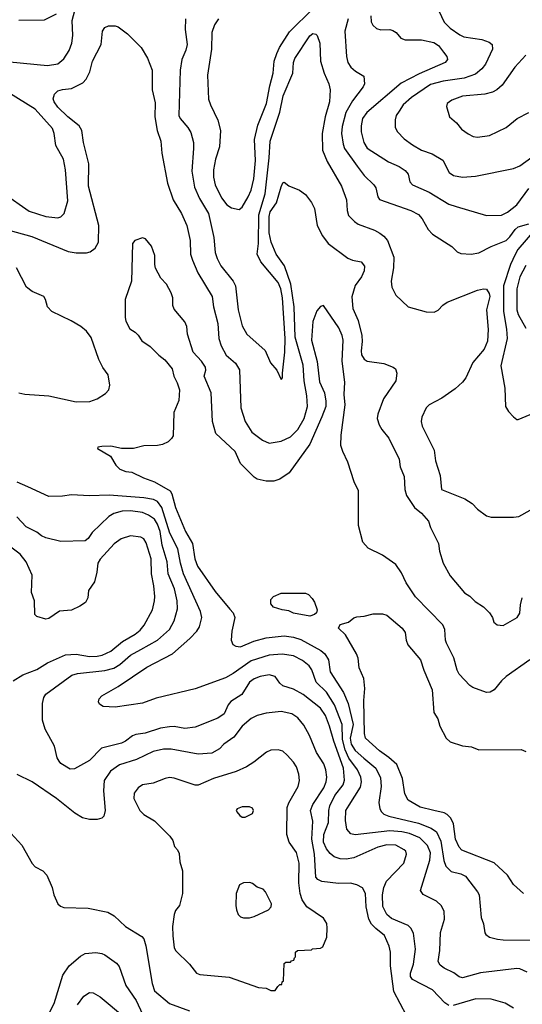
# Model space of a CAD drawing. Extents: x 997026 to 1115308, y 536381 to 619039.
# Tile 269 of 484: x 1070581 to 1073912, y 546909 to 553440. Entities that reach past the tile are written whole.
import ezdxf

# ---------------------------------------------------------------- set-up
doc = ezdxf.new("R2010")
doc.units = 0

msp = doc.modelspace()

# ---------------------------------------------------------------- linework, layer by layer
at = {"layer": '0CON20XD'}
for points in [[(1070515, 553160), (1070765, 553135.3), (1070835, 553147.7), (1070875, 553179.4), (1070909.6, 553235), (1070927.7, 553285), (1070933.3, 553335), (1070930, 553435), (1070952.7, 553525)], [(1070575, 553436.9), (1070745, 553440), (1070825, 553478.6)], [(1071898, 553445), (1071871.4, 553405), (1071854.4, 553355), (1071853.1, 553245), (1071827, 553073), (1071833.6, 552913.6), (1071845.6, 552875), (1071894.6, 552774.6), (1071911.8, 552705), (1071906.3, 552596.3), (1071879.6, 552515), (1071865.4, 552445), (1071865.4, 552395), (1071877.9, 552345), (1071918.8, 552258.8), (1071955, 552211.9), (1071985, 552191.9), (1072035, 552180.8), (1072055, 552195.8), (1072096.2, 552265), (1072115, 552310), (1072132.5, 552385), (1072143.7, 552505), (1072138.4, 552645), (1072158.9, 552741.1), (1072217.2, 552885), (1072239.1, 553000.9), (1072262.3, 553085), (1072266.9, 553165), (1072284.7, 553215.3), (1072303.6, 553256.4), (1072369.9, 553360.1), (1072526.7, 553513.3)], [(1072908.1, 553465), (1072910, 553425), (1072922.6, 553402.6), (1072945, 553382.5), (1072975, 553372.5), (1073035, 553374.4), (1073055, 553368.9), (1073075.4, 553355.4), (1073107.3, 553317.3), (1073135, 553305.5), (1073245, 553305.4), (1073325, 553289.2), (1073357.8, 553267.8), (1073391.1, 553225), (1073411.4, 553195), (1073415.8, 553175), (1073400.8, 553155), (1073228.8, 553081.2), (1073110.3, 553019.7), (1072882.7, 552825), (1072853.8, 552785), (1072843.9, 552735), (1072844.6, 552695.4), (1072862.3, 552625), (1072885, 552588.9), (1073025, 552497.1), (1073095.3, 552465.3), (1073135, 552440), (1073155.8, 552415), (1073167.5, 552365), (1073184, 552345), (1073295, 552297.1), (1073425, 552217.5), (1073475, 552201.1), (1073675, 552142.2), (1073775, 552144.5), (1073815, 552164.5), (1073875, 552213.1), (1073955, 552321.1)], [(1073359.1, 553499.1), (1073395, 553424.5), (1073434.4, 553384.4), (1073499, 553339), (1073525, 553327.3), (1073645, 553308.2), (1073691.7, 553291.7), (1073713.3, 553275), (1073715.8, 553245), (1073668.5, 553145), (1073644.4, 553115), (1073601.8, 553078.2), (1073527.9, 553052.1), (1073387.5, 553032.5), (1073305, 553010.2), (1073177.8, 552925), (1073122.5, 552875), (1073096.5, 552833.5), (1073077.5, 552805), (1073070.5, 552775), (1073070.6, 552725), (1073085.5, 552695.5), (1073129.8, 552649.8), (1073185, 552608.9), (1073243.8, 552575), (1073315, 552549.4), (1073385, 552509.2), (1073426.6, 552426.6), (1073456.9, 552406.9), (1073515, 552395.4), (1073602.6, 552402.6), (1073855, 552453.5), (1073895, 552471.5), (1074015, 552556.9)], [(1070495, 552048), (1070662, 552002), (1070903, 551903), (1070955, 551892.7), (1071025, 551894.4), (1071048.9, 551901.1), (1071080.8, 551925), (1071104.3, 551965), (1071106.7, 552075), (1071038.2, 552335), (1071038.5, 552485), (1071003.5, 552625), (1070993.5, 552705), (1070976.6, 552736.6), (1070901.4, 552795), (1070835, 552860), (1070810, 552895), (1070804.1, 552915.9), (1070812, 552945), (1070835, 552967.5), (1070865, 552977.5), (1070925, 552984), (1070999.1, 553020.9), (1071022, 553045), (1071046.9, 553093.1), (1071064.2, 553165), (1071122, 553275), (1071130, 553365), (1071145, 553387.5), (1071170.7, 553399.3), (1071215, 553400), (1071235, 553393.3), (1071295.8, 553345.8), (1071385.8, 553255.8), (1071428, 553185), (1071460, 553105), (1071460, 552975), (1071478.8, 552888.8), (1071477.8, 552795), (1071493.3, 552705), (1071516.5, 552635), (1071524.3, 552555), (1071560.8, 552355), (1071599.4, 552245), (1071653.3, 552155), (1071688.2, 552075), (1071710.4, 551975), (1071713.1, 551885), (1071725.8, 551845.8), (1071761.5, 551761.5), (1071856.5, 551605), (1071866.5, 551535), (1071893.6, 551425), (1071900.5, 551325), (1071916.5, 551276.5), (1071950.4, 551215), (1072010.9, 551160.9), (1072037.2, 551117.2), (1072046.5, 550865), (1072074.6, 550775), (1072119.1, 550705), (1072190.5, 550650.5), (1072235, 550632.2), (1072315, 550643.6), (1072375, 550673.8), (1072425, 550721.5), (1072465.9, 550795), (1072488.2, 550875), (1072485.3, 550945)], [(1071679.4, 553445), (1071678.2, 553375), (1071690.4, 553275), (1071682.9, 553237.1), (1071655.3, 553175), (1071644.2, 553105), (1071636.5, 552805), (1071645, 552784.2), (1071695, 552725.7), (1071715, 552691.2), (1071733.5, 552625), (1071733.1, 552585), (1071721.8, 552435), (1071738.8, 552328.8), (1071773.4, 552253.4), (1071832.1, 552155), (1071867.5, 551995), (1071876.1, 551896.1), (1071890, 551855), (1071915, 551807.1), (1071996.1, 551706.1), (1072010.5, 551675), (1072028.5, 551515), (1072055, 551410), (1072086, 551355), (1072208.6, 551245), (1072244, 551165), (1072286.1, 551116.1), (1072315, 551052.5), (1072322.5, 551065), (1072323.3, 551095), (1072338.6, 551235), (1072340.3, 551325), (1072322.6, 551595), (1072311.3, 551655), (1072295, 551696.9), (1072178.8, 551835), (1072154.6, 551885), (1072164.4, 551955.6), (1072166.7, 552145), (1072209.1, 552285), (1072235.6, 552524.4), (1072240.5, 552635), (1072304.4, 552825.6), (1072328.1, 552935), (1072392.5, 553085), (1072396.4, 553155), (1072405, 553182), (1072505, 553334), (1072525, 553349.2), (1072544.2, 553344.2), (1072553.8, 553335), (1072571.4, 553285), (1072574.5, 553164.5), (1072599.5, 553085), (1072631.1, 553015), (1072640, 552975), (1072634.5, 552895), (1072606, 552795), (1072585.4, 552685), (1072587.3, 552575), (1072618.4, 552498.4), (1072715, 552336.7), (1072747.8, 552245), (1072751.1, 552175), (1072761.4, 552141.4), (1072800.4, 552100.4), (1072824.6, 552084.6), (1072933.7, 552043.7), (1072968, 552025), (1072994.3, 552005), (1073019.2, 551975), (1073060, 551865), (1073059.2, 551795), (1073042.5, 551705), (1073048, 551665), (1073075, 551613.3), (1073155, 551536.2), (1073275, 551502.5), (1073328.8, 551501.2), (1073355, 551512.7), (1073385, 551546.7), (1073415, 551567.3), (1073614.5, 551645.5), (1073655, 551655.7), (1073675, 551652), (1073692.2, 551625), (1073696.1, 551605), (1073674.1, 551515), (1073686.7, 551385), (1073681.1, 551308.9), (1073660, 551255), (1073585, 551165.6), (1073537.1, 551065), (1073515.5, 551035), (1073467.6, 550992.4), (1073379.5, 550930.5), (1073296, 550885), (1073276, 550865), (1073245.8, 550804.2), (1073242.9, 550775), (1073249.2, 550745), (1073328.6, 550585), (1073336.9, 550515), (1073367.2, 550417.2), (1073376.7, 550325), (1073531.3, 550261.3), (1073580.6, 550230.6), (1073614.4, 550194.4), (1073675, 550150), (1073705, 550140), (1073855, 550140), (1073890, 550145), (1073965, 550186.2)], [(1072759.1, 553445), (1072736.7, 553365), (1072746.4, 553195), (1072756.5, 553155), (1072775, 553125.8), (1072807.9, 553097.9), (1072862.5, 553065), (1072865.8, 553015), (1072858.6, 552995), (1072787.4, 552902.6), (1072742.4, 552825), (1072718.2, 552731.8), (1072714.1, 552685), (1072724.7, 552615), (1072735, 552585.7), (1072817.8, 552467.8), (1072865, 552406.7), (1072929.4, 552345), (1072941.4, 552325), (1072954.2, 552265), (1072967, 552247), (1073174.6, 552174.6), (1073225, 552148.6), (1073249.5, 552119.5), (1073288.8, 552048.8), (1073317.6, 552017.6), (1073445, 551936), (1073480.9, 551900.9), (1073505, 551889.2), (1073574.4, 551884.4), (1073625, 551894.3), (1073705.4, 551934.6), (1073805.3, 551974.7), (1073830.7, 551999.3), (1073865, 552048.9), (1073885, 552065.5), (1073955, 552087.1)], [(1073935.6, 553205), (1073863.5, 553125), (1073778.6, 553005), (1073744.6, 552975.4), (1073715, 552960), (1073665, 552946.5), (1073515, 552932.7), (1073445, 552906.9), (1073414, 552885), (1073410, 552865), (1073430, 552795), (1073477, 552757), (1073510, 552715), (1073553.8, 552683.8), (1073586.3, 552666.3), (1073615, 552660.5), (1073695, 552670.9), (1073806, 552725), (1073878, 552785), (1073955.5, 552824.5)], [(1070475, 552288.5), (1070645, 552169.1), (1070755, 552133.6), (1070835, 552125.6), (1070855, 552132.9), (1070875.4, 552154.6), (1070900.6, 552239.4), (1070884.6, 552445), (1070871.2, 552515), (1070820.4, 552605), (1070810.4, 552685), (1070798.3, 552718.3), (1070685, 552847.2), (1070508.5, 552955)], [(1072485.3, 550945), (1072466.6, 551045), (1072459.2, 551149.2), (1072408.1, 551335), (1072400.2, 551535), (1072378.8, 551685), (1072336.9, 551806.9), (1072280.9, 551885), (1072247.2, 551965), (1072235.8, 552025.8), (1072233.9, 552135), (1072241.6, 552165), (1072282.4, 552225), (1072315, 552331.2), (1072325, 552357.5), (1072335, 552363.3), (1072365, 552338), (1072435, 552308.6), (1072475, 552281.4), (1072515, 552228), (1072535, 552188.8), (1072553.5, 552075), (1072587.4, 552007.4), (1072625.6, 551955), (1072755, 551859.4), (1072787.5, 551845), (1072845, 551834), (1072866.9, 551805), (1072865, 551773.3), (1072845.8, 551735), (1072803.7, 551676.3), (1072782.6, 551602.6), (1072788.5, 551525), (1072824, 551444), (1072849.7, 551345), (1072852, 551305), (1072843.6, 551243.6), (1072847.3, 551217.3), (1072865, 551188), (1072885, 551175.7), (1072995, 551158.8), (1073055.9, 551135.9), (1073072.5, 551125), (1073080, 551095), (1073073.3, 551045), (1072991.4, 550925), (1072955.6, 550824.4), (1072950.8, 550795), (1072963.2, 550753.2), (1072980.9, 550720.9), (1073028, 550665), (1073096, 550525), (1073104, 550475), (1073130.3, 550410.3), (1073134.4, 550325), (1073145.7, 550285), (1073197.5, 550205), (1073245, 550167.1), (1073290.8, 550115), (1073305, 550072.5), (1073356.2, 549965), (1073364, 549915), (1073388.6, 549835), (1073435, 549751.2), (1073528.8, 549638.8), (1073565.6, 549615.6), (1073600.9, 549580.9), (1073655, 549546.7), (1073695.9, 549505.9), (1073715.9, 549475.9), (1073723.9, 549443.9), (1073746.1, 549426.1), (1073785, 549422), (1073877.5, 549475), (1073895.4, 549504.6), (1073900.7, 549559.3), (1073912.5, 549605)], [(1073993.3, 552045), (1073883.5, 551915), (1073865, 551883.1), (1073833.9, 551816.1), (1073788, 551675), (1073786.7, 551505), (1073807.7, 551387.7), (1073812.2, 551325), (1073769.6, 551145), (1073796.2, 550995), (1073801.2, 550875), (1073820.9, 550840.9), (1073855, 550806.2), (1073875, 550788.8), (1073885, 550788), (1073965, 550822)], [(1073962.5, 549195), (1073806.2, 549083.8), (1073774.4, 549055), (1073725.4, 548994.6), (1073699.3, 548980.7), (1073675, 548978.1), (1073585, 549010), (1073564.3, 549025), (1073495, 549100), (1073480.9, 549125), (1073457.6, 549207.6), (1073410, 549305), (1073403.3, 549325), (1073398.5, 549395), (1073385.3, 549425.3), (1073205, 549612.5), (1073143.1, 549705), (1073112, 549772), (1073075, 549826), (1072985, 549888), (1072890, 549935), (1072856.2, 549975), (1072827.5, 550085), (1072825.7, 550315), (1072798.6, 550375), (1072756, 550506), (1072722.5, 550575), (1072710.5, 550615), (1072711.5, 550685), (1072738.2, 550885), (1072732.5, 550955), (1072736.6, 551035), (1072718.1, 551175), (1072724.6, 551315), (1072718.5, 551345), (1072695.4, 551395.4), (1072595, 551543.3), (1072575, 551536.7), (1072550.8, 551509.2), (1072525, 551437.5), (1072516.2, 551315), (1072552.9, 551172.9), (1072567.9, 551037.9), (1072600.9, 550965), (1072609.3, 550909.3), (1072610, 550875), (1072584.7, 550805), (1072504.8, 550625.2), (1072367.1, 550435), (1072305, 550392), (1072265, 550380), (1072215, 550380), (1072155, 550392.9), (1072135, 550406), (1072045.5, 550495.5), (1072008.8, 550575), (1071881.2, 550695), (1071860, 550775), (1071850, 550965), (1071804, 551075), (1071814, 551115), (1071812, 551135), (1071786, 551175), (1071730, 551235), (1071694, 551355), (1071689.2, 551405), (1071676, 551435), (1071605, 551520), (1071596.7, 551545), (1071596.2, 551595), (1071585, 551627.5), (1071553.3, 551685), (1071515.9, 551725.9), (1071482.3, 551792.3), (1071476.4, 551816.4), (1071476.2, 551875), (1071455, 551937.5), (1071415, 551986.7), (1071395, 551993.3), (1071345, 551976.2), (1071328.8, 551955), (1071323.3, 551705), (1071280, 551585), (1071280, 551465), (1071285, 551440), (1071310.3, 551390.3), (1071347.5, 551367.5), (1071367.5, 551347.5), (1071390.3, 551310.3), (1071445, 551273.3), (1071503.3, 551215), (1071543.3, 551185), (1071592.5, 551125), (1071603.3, 551075), (1071625, 551032.5), (1071640, 550985), (1071636, 550915), (1071603.8, 550835), (1071599.5, 550680.5), (1071588.3, 550661.7), (1071565, 550641.2), (1071527.3, 550622.7), (1071495, 550615.7), (1071405, 550612.5), (1071335, 550596), (1071256.4, 550596.4), (1071185, 550612), (1071125, 550610), (1071100, 550605), (1071097.5, 550595), (1071184.2, 550544.2), (1071218.8, 550485), (1071245, 550458.8), (1071284, 550444), (1071325, 550438.8), (1071401.3, 550401.3), (1071474.5, 550374.5), (1071578.6, 550315), (1071589.5, 550295), (1071615, 550204), (1071679.3, 550045), (1071727.1, 549965), (1071741.8, 549865), (1071760.7, 549815), (1071876.8, 549646.8), (1071975, 549529.4), (1071995.6, 549505), (1072006.5, 549475), (1071987.8, 549385), (1071982.2, 549325), (1071995, 549296), (1072014, 549284), (1072045, 549280), (1072132.5, 549317.5), (1072215, 549340.3), (1072335, 549353.3), (1072395.2, 549345.2), (1072445, 549328.8), (1072577.2, 549257.2), (1072603.7, 549233.7), (1072627.3, 549195), (1072638.5, 549115), (1072727.5, 548977.5), (1072758.8, 548905), (1072790.8, 548765), (1072772.4, 548675), (1072779.1, 548635), (1072805, 548592.9), (1072862.9, 548542.9)], [(1070576.2, 550965), (1070615, 550956.2), (1070774.7, 550944.7), (1070955, 550905.4), (1071046.9, 550906.9), (1071095.4, 550924.6), (1071149.1, 550960.9), (1071171.2, 550985), (1071179.2, 551015), (1071167.1, 551085), (1071132.4, 551132.4), (1071105, 551186.2), (1071055, 551332.9), (1071024.4, 551375), (1070987.5, 551405), (1070923.1, 551443.1), (1070794.3, 551505), (1070765.7, 551535), (1070752.9, 551585), (1070740.8, 551605), (1070665, 551636.7), (1070625.4, 551665.4), (1070561.1, 551795)], [(1073935, 551809.1), (1073896.2, 551733.8), (1073875.3, 551655), (1073875, 551516.7), (1073885, 551484.2), (1073934.7, 551394.7)], [(1073945, 547122.9), (1073895, 547144.4), (1073875, 547146.5), (1073635, 547118.5), (1073515.7, 547085.7), (1073495, 547090.8), (1073458.3, 547118.3), (1073395, 547148.6), (1073368.9, 547168.9), (1073354.5, 547194.5), (1073364.7, 547265.3), (1073370.7, 547385), (1073397.5, 547475), (1073395, 547527.5), (1073375, 547563.8), (1073344.5, 547594.5), (1073255, 547638.8), (1073236.7, 547665), (1073300.4, 547865), (1073304, 547915), (1073285, 547961.9), (1073233.1, 548013.1), (1073165, 548041.9), (1073115, 548053.4), (1073035, 548059), (1072805, 548034.4), (1072775, 548039.2), (1072750.3, 548070.3), (1072739.7, 548129.7), (1072742.5, 548195), (1072765, 548230), (1072839.9, 548350.1), (1072846.9, 548385), (1072841.8, 548415), (1072820.3, 548465), (1072762, 548542), (1072737.9, 548597.9), (1072721.1, 548665), (1072717.6, 548765), (1072668.4, 548895), (1072615, 548979.3), (1072546.2, 549046.2), (1072518.2, 549128.2), (1072500, 549155), (1072455, 549190), (1072395, 549220), (1072321.5, 549231.5), (1072235, 549224.7), (1072115, 549188.7), (1071996.4, 549103.6), (1071944.3, 549075.7), (1071745, 549001.6), (1071485, 548940.3), (1071395, 548905.9), (1071215, 548880), (1071133.9, 548883.9), (1071109.3, 548899.3), (1071103.8, 548915), (1071108.8, 548935), (1071125, 548956.2), (1071235, 549017.5), (1071424.4, 549145), (1071593.3, 549235), (1071708.9, 549335), (1071756.4, 549383.6), (1071772.5, 549412.5), (1071787.5, 549475), (1071780.5, 549515), (1071666.9, 549765), (1071646.1, 549835), (1071630.2, 549930.2), (1071575.9, 550035), (1071523.8, 550203.8), (1071495, 550244.2), (1071467.1, 550257.1), (1071405, 550267.8), (1071173.8, 550286.2), (1071045, 550282.5), (1070925, 550289.5), (1070865, 550280.6), (1070775, 550278), (1070635, 550341.5), (1070565, 550373.1)], [(1070726.9, 550016.9), (1070695, 550040), (1070625, 550075.8), (1070563.3, 550143.3)], [(1073425, 546901.4), (1073399.5, 546919.5), (1073318.1, 547005), (1073184.7, 547074.7), (1073171.8, 547095), (1073171.5, 547115), (1073190.8, 547175), (1073204.2, 547275), (1073191.8, 547381.8), (1073174.1, 547414.1), (1073155, 547431.5), (1073045, 547479.3), (1073015.2, 547505.2), (1072987.8, 547557.8), (1072985.2, 547635), (1072995.3, 547685), (1073012.9, 547727.1), (1073126.2, 547845), (1073144.5, 547905), (1073139.5, 547925), (1073130, 547935), (1073075, 547964.1), (1073015, 547966.3), (1072955, 547951.4), (1072795, 547881.1), (1072745, 547873.1), (1072705, 547874.5), (1072665, 547887.8), (1072638.8, 547908.8), (1072615, 547941.4), (1072595, 547984.3), (1072597.1, 548035), (1072627, 548115), (1072630.2, 548195), (1072637.8, 548225), (1072668.9, 548295), (1072724.3, 548365), (1072733.3, 548396.7), (1072726.3, 548475), (1072662.3, 548655), (1072635.2, 548755), (1072607.9, 548825), (1072575, 548872.9), (1072459.5, 548965), (1072395, 549000.4), (1072325, 549021.5), (1072305, 549039.2), (1072274.5, 549084.5), (1072234.6, 549094.6), (1072175, 549084.6), (1072135, 549067.3), (1072105, 549045.4), (1072054.3, 548965), (1071981.1, 548918.9), (1071962.5, 548895), (1071937.1, 548835), (1071895, 548806.7), (1071745, 548747.3), (1071675, 548737.9), (1071605, 548751.5), (1071575, 548750.5), (1071515, 548742.1), (1071412.2, 548707.8), (1071351.5, 548698.5), (1071329.1, 548690.9), (1071282, 548655), (1071255, 548642.1), (1071122.7, 548607.3), (1071045, 548526), (1070945, 548472), (1070915, 548469.2), (1070855, 548507.5), (1070842.2, 548522.2), (1070830.5, 548545), (1070812, 548622), (1070750.8, 548735), (1070733, 548793), (1070733.1, 548905), (1070741.4, 548945), (1070755, 548967.5), (1070927.3, 549092.7), (1070965, 549103.8), (1071145, 549122.7), (1071205, 549138.4), (1071245, 549163.4), (1071315.5, 549224.5), (1071385, 549262.4), (1071494.4, 549325), (1071573.5, 549395), (1071605, 549452), (1071627, 549533), (1071624.7, 549585), (1071606.7, 549665), (1071564.7, 549765), (1071557.7, 549845), (1071525.2, 549955), (1071512.5, 550045), (1071495, 550094.5), (1071475, 550126.2), (1071435, 550154.6), (1071395, 550172), (1071315, 550182.4), (1071260.4, 550179.6), (1071205, 550165.3), (1071171.5, 550145), (1071062, 550038), (1071035, 550000), (1071015, 549983.8), (1070855, 549980), (1070755, 550004), (1070726.9, 550016.9)], [(1070538.8, 549055), (1070601.2, 549095), (1070695, 549131.1), (1070765, 549173.3), (1070885, 549227.1), (1070955, 549232.7), (1071045, 549217.1), (1071095, 549218.2), (1071128, 549225), (1071185, 549250.8), (1071262.5, 549315), (1071345.9, 549364.1), (1071379.5, 549390.5), (1071406.2, 549425), (1071460.5, 549525), (1071475.4, 549584.6), (1071476.3, 549613.7), (1071470.9, 549685), (1071455.3, 549764.7), (1071451.7, 549865), (1071420.5, 549970.5), (1071405, 549996.9), (1071385, 550008.5), (1071315, 550017.5), (1071254.1, 549995.9), (1071207.1, 549962.9), (1071115, 549862.2), (1071098.8, 549835), (1071093.5, 549775), (1071077.6, 549712.4), (1071036.7, 549655), (1071033.3, 549605), (1071016.7, 549575), (1070979.7, 549550.3), (1070925, 549523.3), (1070845, 549517.5), (1070775, 549468.8), (1070753.9, 549463.9), (1070695, 549482.5), (1070682.5, 549495), (1070680, 549585), (1070660.5, 549640.5), (1070663.5, 549755), (1070623.9, 549845), (1070584, 549894), (1070434.7, 550004.7)], [(1072505, 549484), (1072395, 549504), (1072365, 549518.8), (1072320, 549525), (1072264.1, 549544.1), (1072246.7, 549565), (1072246.7, 549595), (1072262.5, 549615), (1072315, 549636.7), (1072475, 549637.5), (1072495, 549627.5), (1072520.7, 549600.7), (1072535.9, 549575.9), (1072553.3, 549525), (1072547.5, 549505), (1072535.9, 549494.1), (1072505, 549484)], [(1073921.2, 547645), (1073854, 547705), (1073814, 547765), (1073725, 547848.6), (1073511.9, 547931.9), (1073495, 547952), (1073469.5, 548005), (1073456.6, 548106.6), (1073439.5, 548145), (1073415, 548168.9), (1073395, 548178.9), (1073325.6, 548194.4), (1073235, 548217.1), (1073155, 548262.5), (1073133.6, 548305), (1073118, 548408), (1073080, 548500), (1073027.3, 548547.3), (1072965, 548590.6), (1072873.8, 548675), (1072866, 548706), (1072861.1, 548925), (1072868.9, 549005), (1072861.2, 549071.2), (1072831.7, 549141.7), (1072824.3, 549205), (1072814.3, 549235), (1072740.3, 549360.3), (1072693.3, 549405), (1072705, 549427.5), (1072760, 549445), (1072795, 549473.3), (1072815, 549480), (1072865, 549483.8), (1072925, 549500), (1072985, 549500), (1073015, 549491.2), (1073116.7, 549405), (1073136.2, 549375), (1073142, 549325), (1073154.3, 549294.3), (1073238, 549195), (1073260, 549125), (1073315.7, 548995.7), (1073326.7, 548845), (1073353.6, 548803.6), (1073366.7, 548755), (1073406.7, 548675), (1073435, 548650), (1073515, 548624), (1073575, 548616.2), (1073625, 548596.7), (1073905, 548600), (1073935, 548586.7)], [(1073144.2, 546835), (1073061.5, 546995), (1073039.5, 547165), (1073038.9, 547255), (1073030, 547295), (1072999.1, 547365), (1072942.2, 547412.2), (1072912.1, 547442.1), (1072895.4, 547475), (1072878.2, 547555), (1072872.5, 547645), (1072852.4, 547682.4), (1072815, 547701.4), (1072773.4, 547713.4), (1072695, 547711.2), (1072583.9, 547723.9), (1072556.2, 547736.2), (1072543.8, 547753.8), (1072535.6, 547905), (1072517.7, 548005), (1072523.4, 548123.4), (1072507.7, 548195), (1072524.8, 548235.2), (1072596.1, 548345), (1072612.7, 548385), (1072617.3, 548415), (1072610.4, 548465), (1072596.4, 548505), (1072548.6, 548578.6), (1072503.1, 548693.1), (1072465, 548760.8), (1072425, 548810), (1072385, 548836.7), (1072315, 548851.9), (1072215, 548840.5), (1072155, 548824.4), (1072115, 548805.6), (1072055.4, 548754.6), (1071999.5, 548680.5), (1071935, 548634.3), (1071905, 548604.3), (1071855, 548574.4), (1071765, 548569.5), (1071585, 548602.3), (1071535, 548602.3), (1071465, 548586.2), (1071355, 548533.8), (1071243.1, 548496.9), (1071183.3, 548455), (1071141.5, 548395), (1071136.2, 548326.2), (1071148.9, 548195), (1071138.3, 548158.3), (1071125, 548144), (1071095, 548134.3), (1071045, 548135.5), (1070997.1, 548147.1), (1070947.3, 548177.3), (1070825.8, 548275), (1070665, 548385.8), (1070564.5, 548434.5)], [(1072275, 547000), (1072291.7, 547028.3), (1072305, 547040), (1072318.3, 547041.7), (1072321.7, 547058.3), (1072330, 547065), (1072335, 547180), (1072345, 547190), (1072375, 547190), (1072381.7, 547198.3), (1072398.3, 547201.7), (1072401.7, 547218.3), (1072410, 547225), (1072410, 547255), (1072423, 547267), (1072515, 547270), (1072523, 547277), (1072575, 547282.5), (1072589.3, 547290.7), (1072616.2, 547355), (1072620, 547415), (1072616, 547445), (1072595, 547481.2), (1072485, 547556.9), (1072453.3, 547603.3), (1072439.2, 547645), (1072430.5, 547715), (1072434.4, 547845.6), (1072415, 547916), (1072367.8, 547985), (1072351.5, 548035), (1072353.5, 548215), (1072364.4, 548245), (1072426, 548354), (1072436.1, 548393.9), (1072430.9, 548435), (1072415.5, 548485), (1072396.6, 548516.6), (1072353, 548563), (1072325, 548587.5), (1072295, 548597.5), (1072245, 548595.7), (1072217.6, 548582.4), (1072133.8, 548516.2), (1072085, 548484.4), (1072015.4, 548454.6), (1071865, 548406.9), (1071765, 548363.3), (1071745, 548363.3), (1071605, 548409.4), (1071575, 548412.9), (1071545, 548407.1), (1071465, 548375.8), (1071395, 548364.3), (1071366, 548345), (1071339.7, 548310.3), (1071338.6, 548275), (1071376.7, 548195), (1071405, 548169.4), (1071475.5, 548125.5), (1071576.7, 548025), (1071595.9, 547995.9), (1071606.4, 547956.4), (1071626.7, 547935), (1071639.3, 547909.3), (1071643.3, 547855), (1071660, 547795), (1071660, 547645), (1071640, 547565), (1071615, 547532.5), (1071606, 547505), (1071594.5, 547425), (1071595.7, 547364.3), (1071605.8, 547285), (1071616, 547265), (1071706, 547175), (1071753.3, 547115), (1071775, 547107.5), (1071969.7, 547089.7), (1072165, 547022), (1072215, 547016.2), (1072245, 547000), (1072275, 547000)], [(1072862.9, 548542.9), (1072940.7, 548475), (1072972, 548412), (1072978, 548355), (1072962.2, 548247.8), (1072968.8, 548205), (1072978.5, 548185), (1072995, 548170.4), (1073027.3, 548157.3), (1073225, 548111.6), (1073308.8, 548078.8), (1073343.9, 548053.9), (1073371.8, 547991.8), (1073392.3, 547862.3), (1073405.2, 547825.2), (1073440.9, 547790.9), (1073505.3, 547775.3), (1073535, 547760), (1073616.5, 547656.5), (1073627.3, 547635), (1073640, 547485), (1073656.1, 547443.9), (1073664.1, 547384.1), (1073671.7, 547371.7), (1073695, 547355.8), (1073748.3, 547341.7), (1073786.3, 547336.3), (1073964.6, 547334.6)], [(1072075, 548150), (1072123.3, 548175), (1072131.2, 548195), (1072125, 548210), (1072105, 548218.8), (1072055, 548218.8), (1072022.5, 548205), (1072016.7, 548195), (1072020, 548185), (1072040.7, 548160.7), (1072055, 548150), (1072075, 548150)], [(1070523.3, 548045), (1070595.8, 547965.8), (1070663.2, 547843.2), (1070685, 547822), (1070735, 547793.8), (1070761.2, 547765), (1070796.7, 547685), (1070806.7, 547635), (1070835, 547576.7), (1070851.2, 547561.2), (1070875, 547550.8), (1071035, 547547.5), (1071165, 547520.8), (1071206.8, 547496.8), (1071282, 547425), (1071390.3, 547360.3), (1071404.3, 547344.3), (1071416.7, 547296.7), (1071458.3, 547048.3), (1071475, 546998), (1071574, 546914), (1071706.6, 546866.6)], [(1072105, 547483.8), (1072135, 547491.2), (1072230, 547535), (1072248.8, 547555), (1072250, 547575), (1072211.2, 547655), (1072195, 547673.3), (1072155, 547686.7), (1072125, 547710), (1072106.4, 547716.4), (1072063.9, 547716.1), (1072037.7, 547702.3), (1072015.8, 547645), (1072012.9, 547565), (1072017.5, 547535), (1072028.8, 547505), (1072045, 547490), (1072065, 547483.8), (1072105, 547483.8)], [(1070775, 546847.1), (1070809.6, 546915), (1070868.3, 547101.7), (1070910, 547165), (1070985, 547229.2), (1071015.9, 547245.9), (1071085, 547253.1), (1071125, 547246.7), (1071145, 547236.9), (1071222.8, 547182.8), (1071240.2, 547160.2), (1071283.8, 547035), (1071353.3, 546935), (1071395, 546844.4)], [(1070965, 546906), (1071007.3, 546962.7), (1071045, 546988.8), (1071067.5, 546985), (1071115, 546960), (1071275, 546824.2)], [(1073855, 546884.3), (1073797.8, 546917.8), (1073705, 546943.8), (1073605, 546945.3), (1073455, 546901.1)]]:
    msp.add_lwpolyline(points, dxfattribs=at)

doc.saveas('drawing.dxf')
